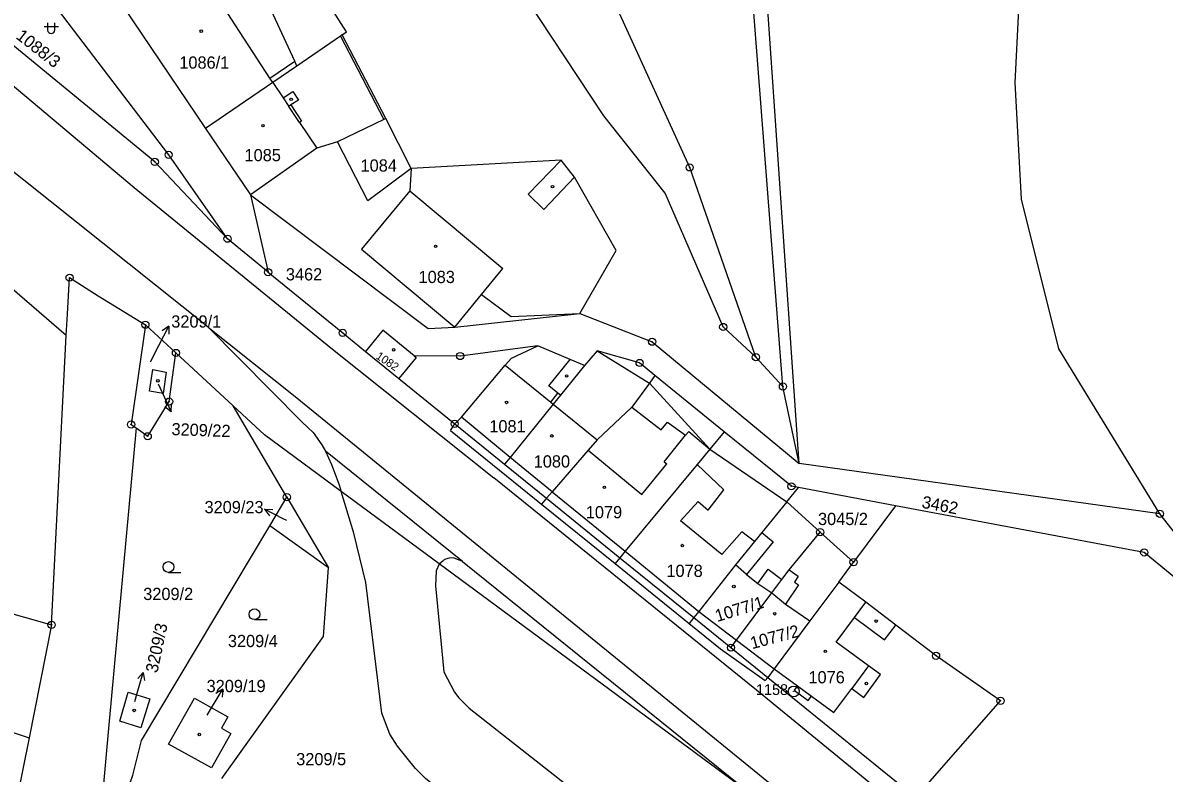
# Model space of a CAD drawing. Extents: x -733394 to -722299, y -1082822 to -1075049.
# Drawn here: x -727404.2 to -727245.3, y -1079552.8 to -1079448.4 of the extents above; entities that cross this region are included whole.
import ezdxf

# ---------------------------------------------------------------- set-up
doc = ezdxf.new("R2010")
doc.units = 0
for name, color, linetype in [('Hranice parcel', 7, 'Continuous'), ('Parcelní čísla', 7, 'Continuous'), ('Pop  PČ popisy', 7, 'Continuous'), ('Vnitřní kresba', 7, 'Continuous'), ('Značky bodu BP', 7, 'Continuous'), ('Značky budov', 7, 'Continuous'), ('Značky kultur', 7, 'Continuous')]:
    doc.layers.add(name, color=color, linetype=linetype)

msp = doc.modelspace()

# ---------------------------------------------------------------- linework, layer by layer
at = {"layer": 'Hranice parcel'}
for p, q in [((-727390.23, -1079446.12), (-727378.77, -1079463.09)), ((-727353.69, -1079461.68), (-727359.76, -1079450.04)), ((-727350.16, -1079468.67), (-727353.69, -1079461.68)), ((-727378.77, -1079463.09), (-727372.54, -1079472.3)), ((-727398.19, -1079491.92), (-727427.36, -1079466.71)), ((-727372.54, -1079472.3), (-727370.07, -1079483.08)), ((-727370.07, -1079483.08), (-727375.71, -1079478.43)), ((-727382.9, -1079494.33), (-727387.15, -1079490.4)), ((-727400.21, -1079532.18), (-727398.19, -1079491.92)), ((-727374.95, -1079501.69), (-727382.9, -1079494.33)), ((-727356.51, -1079494.12), (-727351.86, -1079497.9)), ((-727298.41, -1079499), (-727302.18, -1079494.91)), ((-727306.58, -1079505.3), (-727316.22, -1079497.46)), ((-727296.15, -1079509.73), (-727298.41, -1079499)), ((-727367.46, -1079514.4), (-727374.95, -1079501.69)), ((-727337.17, -1079509.83), (-727331.31, -1079514.57)), ((-727245.95, -1079516.72), (-727296.15, -1079509.73)), ((-727297.88, -1079515.07), (-727296.26, -1079513.08)), ((-727282.75, -1079515.61), (-727296.26, -1079513.08)), ((-727369.85, -1079518.41), (-727367.46, -1079514.4)), ((-727367.46, -1079514.4), (-727361.66, -1079524.23)), ((-727331.31, -1079514.57), (-727321.1, -1079522.84)), ((-727293.23, -1079519.27), (-727297.88, -1079515.07)), ((-727282.75, -1079515.61), (-727288.58, -1079523.46)), ((-727361.66, -1079524.23), (-727369.85, -1079518.41)), ((-727288.58, -1079523.46), (-727293.23, -1079519.27)), ((-727321.1, -1079522.84), (-727310.81, -1079531.17)), ((-727290.62, -1079526.22), (-727288.58, -1079523.46)), ((-727425.22, -1079525.1), (-727400.21, -1079532.18)), ((-727400.21, -1079532.18), (-727403.34, -1079547.91)), ((-727310.81, -1079531.17), (-727305.64, -1079535.36)), ((-727305.64, -1079535.36), (-727300.53, -1079539.5)), ((-727429.64, -1079539.2), (-727403.34, -1079547.91)), ((-727300.53, -1079539.5), (-727279.89, -1079556.22)), ((-727403.34, -1079547.91), (-727409.26, -1079577.72))]:
    msp.add_line(p, q, dxfattribs=at)
for points in [[(-727302.18, -1079494.91), (-727311.39, -1079468.5), (-727327.21, -1079433.82), (-727331.48, -1079396.89), (-727330.28, -1079354.79), (-727327.46, -1079337.4), (-727290.95, -1079246.35), (-727280.87, -1079229.35)], [(-727302.18, -1079494.91), (-727306.72, -1079490.71), (-727314.78, -1079472.09), (-727323.33, -1079461.32), (-727335.92, -1079442.23), (-727348.42, -1079422.48), (-727349.21, -1079412.21), (-727353.77, -1079406.16), (-727355.03, -1079389.32), (-727354.25, -1079378.13), (-727357.99, -1079362.71), (-727357.58, -1079347.57), (-727356, -1079328.34), (-727348.53, -1079311.68), (-727344.71, -1079301.47), (-727335.61, -1079280.82)], [(-727298.41, -1079499), (-727302.74, -1079443.3), (-727298.95, -1079391.82), (-727296.66, -1079348.43)], [(-727296.15, -1079509.73), (-727300.75, -1079443.14), (-727295.96, -1079392.04), (-727293.68, -1079348.77)], [(-727245.95, -1079516.72), (-727260, -1079493.77), (-727265.22, -1079472.94), (-727266.07, -1079456.67), (-727262.72, -1079389.19), (-727258.09, -1079352.86)], [(-727375.71, -1079478.43), (-727383.91, -1079466.76), (-727402.06, -1079442.84), (-727405.15, -1079424.84)], [(-727359.76, -1079450.04), (-727359.17, -1079449.63), (-727361.08, -1079446.67), (-727368.1, -1079431.44)], [(-727366.05, -1079454.39), (-727366.36, -1079453.71), (-727374.7, -1079435.65)], [(-727375.71, -1079478.43), (-727385.85, -1079467.72), (-727406.89, -1079450.41), (-727407.69, -1079449.76), (-727410.48, -1079449.97)], [(-727359.76, -1079450.04), (-727360.01, -1079450.21), (-727366.05, -1079454.39)], [(-727366.05, -1079454.39), (-727369.4, -1079456.7), (-727378.77, -1079463.09)], [(-727353.69, -1079461.68), (-727353.96, -1079461.81), (-727360.39, -1079464.95)], [(-727360.39, -1079464.95), (-727363.31, -1079465.84), (-727372.54, -1079472.3)], [(-727350.16, -1079468.67), (-727356.17, -1079473.15), (-727360.39, -1079464.95)], [(-727326.7, -1079488.85), (-727321.64, -1079480.08), (-727327.44, -1079469.85), (-727329.29, -1079467.48), (-727350.16, -1079468.67)], [(-727372.54, -1079472.3), (-727347.79, -1079490.93), (-727344.09, -1079490.74), (-727326.7, -1079488.85)], [(-727370.07, -1079483.08), (-727359.69, -1079491.53), (-727356.51, -1079494.12)], [(-727398.19, -1079491.92), (-727398.01, -1079488.94), (-727397.7, -1079483.85), (-727393.72, -1079486.36), (-727387.15, -1079490.4)], [(-727326.7, -1079488.85), (-727316.62, -1079492.77), (-727296.15, -1079509.73)], [(-727387.15, -1079490.4), (-727389.14, -1079504.29), (-727388.45, -1079504.74)], [(-727349.72, -1079494.74), (-727354.11, -1079491.17), (-727356.51, -1079494.12)], [(-727388.45, -1079504.74), (-727386.83, -1079505.93), (-727383.85, -1079501.1), (-727382.9, -1079494.33)], [(-727326.03, -1079496.1), (-727328.03, -1079495.25), (-727332.53, -1079493.33), (-727343.34, -1079494.76), (-727349.72, -1079494.74)], [(-727316.22, -1079497.46), (-727318.36, -1079495.72), (-727324.27, -1079494.03), (-727326.03, -1079496.1)], [(-727349.72, -1079494.74), (-727349.46, -1079494.95), (-727351.86, -1079497.9)], [(-727326.03, -1079496.1), (-727329.37, -1079500.22), (-727330.37, -1079501.45), (-727336.4, -1079508.89), (-727337.17, -1079509.83)], [(-727386.12, -1079496.63), (-727384.28, -1079496.99), (-727384.7, -1079499.97), (-727386.58, -1079499.64), (-727386.12, -1079496.63)], [(-727316.22, -1079497.46), (-727316.99, -1079498.52), (-727319.44, -1079501.87), (-727324.29, -1079506.43), (-727325.51, -1079507.85), (-727330.51, -1079513.65), (-727331.31, -1079514.57)], [(-727351.86, -1079497.9), (-727344.1, -1079504.21), (-727337.17, -1079509.83)], [(-727359.91, -1079513.61), (-727370.59, -1079505.73), (-727374.95, -1079501.69)], [(-727388.45, -1079504.74), (-727392.26, -1079546.09), (-727393, -1079554.33)], [(-727306.58, -1079505.3), (-727308.59, -1079507.73), (-727310.36, -1079509.87), (-727320.35, -1079521.93), (-727321.1, -1079522.84)], [(-727296.26, -1079513.08), (-727297.23, -1079512.9), (-727306.58, -1079505.3)], [(-727059.33, -1079511.75), (-727067.42, -1079532.05), (-727076.75, -1079550.22), (-727081.67, -1079565.39), (-727097.76, -1079571.41), (-727129.15, -1079569.15), (-727165.57, -1079562.49), (-727183.99, -1079557.18), (-727206.99, -1079551.56), (-727226.46, -1079541.34), (-727241.89, -1079527.22), (-727248.12, -1079522.1), (-727282.75, -1079515.61)], [(-727296.72, -1079568.2), (-727297.42, -1079568.1), (-727304.44, -1079568.54), (-727327.43, -1079571.76), (-727327.93, -1079571.9), (-727328.24, -1079572.08), (-727328.6, -1079572.45), (-727330.52, -1079574.8), (-727340.61, -1079566.54), (-727337.84, -1079563.14), (-727337.73, -1079562.57), (-727337.79, -1079562.32), (-727338.06, -1079561.83), (-727348.15, -1079553.58), (-727349.56, -1079552.18), (-727352.06, -1079549.07), (-727353.14, -1079547.39), (-727354.24, -1079544.48), (-727356.49, -1079526.3), (-727358.12, -1079519.43), (-727359.91, -1079513.61)], [(-727283.18, -1079571.44), (-727301, -1079557.1), (-727302.66, -1079555.88), (-727346.24, -1079523.7), (-727359.91, -1079513.61)], [(-727297.88, -1079515.07), (-727301.35, -1079519.34), (-727302.38, -1079520.59), (-727305.02, -1079523.84), (-727310.13, -1079530.31), (-727310.81, -1079531.17)], [(-727235.86, -1079523.75), (-727239.97, -1079524.33), (-727245.95, -1079516.72)], [(-727393, -1079554.33), (-727389.25, -1079554.17), (-727388.89, -1079553.1), (-727387.69, -1079548.28), (-727369.85, -1079518.41)], [(-727305.64, -1079535.36), (-727304.87, -1079534.31), (-727299.96, -1079527.75), (-727298.57, -1079525.89), (-727297.55, -1079524.54), (-727293.23, -1079519.27)], [(-727376.5, -1079553.58), (-727362.35, -1079533.81), (-727361.66, -1079524.23)], [(-727290.62, -1079526.22), (-727294.65, -1079531.62), (-727299.61, -1079538.31), (-727300.53, -1079539.5)], [(-727279.89, -1079556.22), (-727268.13, -1079542.76), (-727277.1, -1079536.49), (-727282.7, -1079532.21), (-727286.85, -1079529.03), (-727290.62, -1079526.22)], [(-727390.72, -1079545.61), (-727389.53, -1079541.55), (-727386.52, -1079542.49), (-727387.77, -1079546.5), (-727390.72, -1079545.61)], [(-727383.95, -1079548.8), (-727380.3, -1079542.38), (-727375.68, -1079544.99), (-727376.58, -1079546.59), (-727375.27, -1079547.32), (-727377.96, -1079552.09), (-727383.95, -1079548.8)]]:
    msp.add_lwpolyline(points, dxfattribs=at)
at = {"layer": 'Pop  PČ popisy'}
for p, q in [((-727385.26, -1079493.28), (-727383.9, -1079490.61)), ((-727383.9, -1079490.61), (-727384.8, -1079491.27)), ((-727383.9, -1079490.61), (-727383.91, -1079491.73)), ((-727386.44, -1079495.57), (-727385.26, -1079493.28)), ((-727385.38, -1079498.65), (-727384.82, -1079499.83)), ((-727384.82, -1079499.83), (-727383.55, -1079502.55)), ((-727383.55, -1079502.55), (-727384.43, -1079501.85)), ((-727383.55, -1079502.55), (-727383.52, -1079501.43)), ((-727367.88, -1079517.46), (-727370.55, -1079516.1)), ((-727370.55, -1079516.1), (-727369.43, -1079516.11)), ((-727370.55, -1079516.1), (-727369.89, -1079517)), ((-727367.45, -1079517.68), (-727367.88, -1079517.46)), ((-727388.29, -1079541.7), (-727387.46, -1079538.81)), ((-727387.46, -1079538.81), (-727388.22, -1079539.64)), ((-727387.46, -1079538.81), (-727387.26, -1079539.92)), ((-727388.62, -1079542.85), (-727388.29, -1079541.7)), ((-727377.93, -1079543.73), (-727376.38, -1079541.16)), ((-727376.38, -1079541.16), (-727377.33, -1079541.76)), ((-727376.38, -1079541.16), (-727376.47, -1079542.27)), ((-727378.53, -1079544.74), (-727377.93, -1079543.73))]:
    msp.add_line(p, q, dxfattribs=at)
at = {"layer": 'Vnitřní kresba'}
for p, q in [((-727360.01, -1079450.21), (-727353.96, -1079461.81)), ((-727412.07, -1079451.68), (-727388.73, -1079471.3)), ((-727369.81, -1079456.07), (-727366.36, -1079453.71)), ((-727369.4, -1079456.7), (-727369.81, -1079456.07)), ((-727369.4, -1079456.7), (-727367.98, -1079458.82)), ((-727367.98, -1079458.82), (-727366.65, -1079457.94)), ((-727366.65, -1079457.94), (-727365.86, -1079459.12)), ((-727378.42, -1079490.75), (-727418.11, -1079459.07)), ((-727367.98, -1079458.82), (-727367.2, -1079460.01)), ((-727365.86, -1079459.12), (-727366.9, -1079459.81)), ((-727366.9, -1079459.81), (-727367.2, -1079460.01)), ((-727365.7, -1079462.25), (-727367.2, -1079460.01)), ((-727366.9, -1079459.81), (-727365.41, -1079462.05)), ((-727365.41, -1079462.05), (-727365.7, -1079462.25)), ((-727365.7, -1079462.25), (-727363.31, -1079465.84)), ((-727333.87, -1079472.21), (-727329.29, -1079467.48)), ((-727350.16, -1079468.67), (-727350.35, -1079471.75)), ((-727331.7, -1079474.35), (-727327.44, -1079469.85)), ((-727388.73, -1079471.3), (-727361.34, -1079493.61)), ((-727350.35, -1079471.75), (-727357.08, -1079479.86)), ((-727350.35, -1079471.75), (-727337.39, -1079482.59)), ((-727331.7, -1079474.35), (-727333.87, -1079472.21)), ((-727357.08, -1079479.86), (-727344.09, -1079490.74)), ((-727340.35, -1079486.19), (-727337.39, -1079482.59)), ((-727344.09, -1079490.74), (-727340.35, -1079486.19)), ((-727340.35, -1079486.19), (-727336.24, -1079489.25)), ((-727336.24, -1079489.25), (-727326.7, -1079488.85)), ((-727378.42, -1079490.75), (-727366.32, -1079500.41)), ((-727365.31, -1079503.98), (-727378.42, -1079490.75)), ((-727361.34, -1079493.61), (-727338.66, -1079511.7)), ((-727336.18, -1079495.04), (-727332.53, -1079493.33)), ((-727324.27, -1079494.03), (-727316.99, -1079498.52)), ((-727343.17, -1079503.29), (-727337.09, -1079496.04)), ((-727337.09, -1079496.04), (-727336.18, -1079495.04)), ((-727337.09, -1079496.04), (-727330.72, -1079501.17)), ((-727331.01, -1079498.9), (-727328.03, -1079495.25)), ((-727329.72, -1079499.94), (-727331.01, -1079498.9)), ((-727316.99, -1079498.52), (-727308.59, -1079507.73)), ((-727366.32, -1079500.41), (-727299.15, -1079555.1)), ((-727330.72, -1079501.17), (-727329.72, -1079499.94)), ((-727329.37, -1079500.22), (-727329.72, -1079499.94)), ((-727330.72, -1079501.17), (-727330.37, -1079501.45)), ((-727330.37, -1079501.45), (-727324.29, -1079506.43)), ((-727319.44, -1079501.87), (-727315.36, -1079505.02)), ((-727365.31, -1079503.98), (-727363.8, -1079505.42)), ((-727344.1, -1079504.21), (-727343.17, -1079503.29)), ((-727336.4, -1079508.89), (-727343.17, -1079503.29)), ((-727315.36, -1079505.02), (-727314.46, -1079503.95)), ((-727314.46, -1079503.95), (-727311.95, -1079505.79)), ((-727363.8, -1079505.42), (-727362.59, -1079507.11)), ((-727344.66, -1079505.15), (-727344.1, -1079504.21)), ((-727344.66, -1079505.15), (-727337.84, -1079510.67)), ((-727311.95, -1079505.79), (-727311.52, -1079505.26)), ((-727311.52, -1079505.26), (-727308.59, -1079507.73)), ((-727362.59, -1079507.11), (-727362.08, -1079508.02)), ((-727314.93, -1079509.48), (-727311.95, -1079505.79)), ((-727362.08, -1079508.02), (-727361.26, -1079509.84)), ((-727342.99, -1079523.36), (-727362.08, -1079508.02)), ((-727325.51, -1079507.85), (-727318.05, -1079514.02)), ((-727308.59, -1079507.73), (-727297.88, -1079515.07)), ((-727361.26, -1079509.84), (-727360.19, -1079512.7)), ((-727330.51, -1079513.65), (-727336.4, -1079508.89)), ((-727318.05, -1079514.02), (-727314.56, -1079509.79)), ((-727314.93, -1079509.48), (-727314.56, -1079509.79)), ((-727310.36, -1079509.87), (-727306.65, -1079513.37)), ((-727302.11, -1079541.28), (-727338.66, -1079511.7)), ((-727337.84, -1079510.67), (-727332, -1079515.39)), ((-727360.19, -1079512.7), (-727359.91, -1079513.61)), ((-727308.83, -1079516.2), (-727306.65, -1079513.37)), ((-727331.31, -1079514.57), (-727332, -1079515.39)), ((-727330.51, -1079513.65), (-727320.35, -1079521.93)), ((-727312.65, -1079517.69), (-727310.19, -1079515.03)), ((-727310.19, -1079515.03), (-727308.83, -1079516.2)), ((-727332, -1079515.39), (-727321.78, -1079523.66)), ((-727306.9, -1079522.39), (-727312.65, -1079517.69)), ((-727304.14, -1079519.25), (-727306.9, -1079522.39)), ((-727302.38, -1079520.59), (-727304.14, -1079519.25)), ((-727301.35, -1079519.34), (-727299.79, -1079520.61)), ((-727299.79, -1079520.61), (-727303.49, -1079525.17)), ((-727345.38, -1079523.04), (-727345.71, -1079523.22)), ((-727344.87, -1079522.92), (-727345.38, -1079523.04)), ((-727344.26, -1079522.85), (-727344.87, -1079522.92)), ((-727342.99, -1079523.36), (-727344.26, -1079522.85)), ((-727321.1, -1079522.84), (-727321.78, -1079523.66)), ((-727320.35, -1079521.93), (-727310.13, -1079530.31)), ((-727346.66, -1079524.68), (-727346.77, -1079526.74)), ((-727346.28, -1079523.73), (-727346.66, -1079524.68)), ((-727346.28, -1079523.73), (-727346.24, -1079523.7)), ((-727346.24, -1079523.7), (-727345.71, -1079523.22)), ((-727342.99, -1079523.36), (-727302.66, -1079555.88)), ((-727321.78, -1079523.66), (-727311.46, -1079532)), ((-727303.49, -1079525.17), (-727305.02, -1079523.84)), ((-727301.9, -1079526.41), (-727300.46, -1079524.42)), ((-727300.46, -1079524.42), (-727298.57, -1079525.89)), ((-727297.55, -1079524.54), (-727296.29, -1079525.43)), ((-727303.49, -1079525.17), (-727301.9, -1079526.41)), ((-727296.29, -1079525.43), (-727296.82, -1079526.22)), ((-727296.82, -1079526.22), (-727296.24, -1079526.61)), ((-727346.77, -1079526.74), (-727345.6, -1079538.72)), ((-727301.9, -1079526.41), (-727299.96, -1079527.75)), ((-727299.96, -1079527.75), (-727298.04, -1079529.3)), ((-727296.24, -1079526.61), (-727298.04, -1079529.3)), ((-727298.04, -1079529.3), (-727294.65, -1079531.62)), ((-727288.43, -1079531.15), (-727286.85, -1079529.03)), ((-727310.13, -1079530.31), (-727304.87, -1079534.31)), ((-727310.81, -1079531.17), (-727311.46, -1079532)), ((-727311.46, -1079532), (-727307.11, -1079535.52)), ((-727290.98, -1079534.58), (-727288.43, -1079531.15)), ((-727288.43, -1079531.15), (-727284.28, -1079534.27)), ((-727284.28, -1079534.27), (-727282.7, -1079532.21)), ((-727307.11, -1079535.52), (-727300.88, -1079539.95)), ((-727304.87, -1079534.31), (-727299.61, -1079538.31)), ((-727286.5, -1079537.88), (-727290.98, -1079534.58)), ((-727345.6, -1079538.72), (-727344.12, -1079541.55)), ((-727299.61, -1079538.31), (-727296.4, -1079540.67)), ((-727286.5, -1079537.88), (-727288.84, -1079541.06)), ((-727284.82, -1079539.12), (-727286.5, -1079537.88)), ((-727300.53, -1079539.5), (-727300.88, -1079539.95)), ((-727287.15, -1079542.31), (-727284.82, -1079539.12)), ((-727344.12, -1079541.55), (-727343.52, -1079542.35)), ((-727281.58, -1079558.06), (-727302.11, -1079541.28)), ((-727296.4, -1079540.67), (-727296.86, -1079541.3)), ((-727296.86, -1079541.3), (-727294.91, -1079542.74)), ((-727296.4, -1079540.67), (-727294.45, -1079542.11)), ((-727294.91, -1079542.74), (-727294.45, -1079542.11)), ((-727294.45, -1079542.11), (-727291.32, -1079544.41)), ((-727291.32, -1079544.41), (-727288.84, -1079541.06)), ((-727288.84, -1079541.06), (-727287.15, -1079542.31)), ((-727343.52, -1079542.35), (-727342.09, -1079543.79)), ((-727342.09, -1079543.79), (-727320.82, -1079560.49))]:
    msp.add_line(p, q, dxfattribs=at)
msp.add_lwpolyline([(-727369.81, -1079456.07), (-727380.48, -1079439.6), (-727380.62, -1079439.38)], dxfattribs=at)
at = {"layer": 'Značky bodu BP'}
for centre, radius in [((-727385.85, -1079467.72), 0.5), ((-727383.91, -1079466.76), 0.5), ((-727383.91, -1079466.76), 0.0303), ((-727385.85, -1079467.72), 0.0303), ((-727311.39, -1079468.5), 0.5), ((-727311.39, -1079468.5), 0.0303), ((-727375.71, -1079478.43), 0.5), ((-727375.71, -1079478.43), 0.0303), ((-727397.7, -1079483.85), 0.5), ((-727370.07, -1079483.08), 0.5), ((-727370.07, -1079483.08), 0.0303), ((-727397.7, -1079483.85), 0.0303), ((-727387.15, -1079490.4), 0.5), ((-727387.15, -1079490.4), 0.0303), ((-727359.69, -1079491.53), 0.5), ((-727306.72, -1079490.71), 0.5), ((-727306.72, -1079490.71), 0.0303), ((-727359.69, -1079491.53), 0.0303), ((-727316.62, -1079492.77), 0.5), ((-727316.62, -1079492.77), 0.0303), ((-727382.9, -1079494.33), 0.5), ((-727382.9, -1079494.33), 0.0303), ((-727343.34, -1079494.76), 0.5), ((-727302.18, -1079494.91), 0.5), ((-727343.34, -1079494.76), 0.0303), ((-727318.36, -1079495.72), 0.5), ((-727318.36, -1079495.72), 0.0303), ((-727302.18, -1079494.91), 0.0303), ((-727298.41, -1079499), 0.5), ((-727298.41, -1079499), 0.0303), ((-727383.85, -1079501.1), 0.5), ((-727383.85, -1079501.1), 0.0303), ((-727389.14, -1079504.29), 0.5), ((-727344.1, -1079504.21), 0.5), ((-727389.14, -1079504.29), 0.0303), ((-727386.83, -1079505.93), 0.5), ((-727344.1, -1079504.21), 0.0303), ((-727386.83, -1079505.93), 0.0303), ((-727297.23, -1079512.9), 0.5), ((-727297.23, -1079512.9), 0.0303), ((-727367.46, -1079514.4), 0.5), ((-727367.46, -1079514.4), 0.0303), ((-727245.95, -1079516.72), 0.5), ((-727245.95, -1079516.72), 0.0303), ((-727293.23, -1079519.27), 0.5), ((-727293.23, -1079519.27), 0.0303), ((-727288.58, -1079523.46), 0.5), ((-727248.12, -1079522.1), 0.5), ((-727248.12, -1079522.1), 0.0303), ((-727288.58, -1079523.46), 0.0303), ((-727400.21, -1079532.18), 0.5), ((-727400.21, -1079532.18), 0.0303), ((-727305.64, -1079535.36), 0.5), ((-727305.64, -1079535.36), 0.0303), ((-727277.1, -1079536.49), 0.5), ((-727277.1, -1079536.49), 0.0303), ((-727296.91, -1079541.45), 0.75), ((-727296.91, -1079541.45), 0.03), ((-727268.13, -1079542.76), 0.5), ((-727268.13, -1079542.76), 0.0303)]:
    msp.add_circle(centre, radius, dxfattribs=at)
at = {"layer": 'Značky budov'}
for centre in [(-727379.38, -1079449.53), (-727366.86, -1079459.03), (-727370.79, -1079462.69), (-727330.49, -1079471.19), (-727346.75, -1079479.49), (-727352.6, -1079493.89), (-727328.52, -1079497.54), (-727385.41, -1079498.22), (-727336.88, -1079501.22), (-727330.58, -1079505.88), (-727323.27, -1079513.04), (-727312.42, -1079521.15), (-727305.25, -1079526.84), (-727299.56, -1079530.64), (-727285.44, -1079531.66), (-727292.51, -1079535.88), (-727286.8, -1079540.35), (-727388.72, -1079544.1), (-727379.65, -1079547.45)]:
    msp.add_circle(centre, 0.175, dxfattribs=at)
at = {"layer": 'Značky kultur'}
for p, q in [((-727400.76, -1079448.37), (-727400.76, -1079449.37)), ((-727399.76, -1079449.37), (-727399.76, -1079448.37)), ((-727401.26, -1079448.87), (-727399.26, -1079448.87)), ((-727383.95, -1079524.88), (-727382.2, -1079524.88)), ((-727371.97, -1079531.46), (-727370.22, -1079531.46))]:
    msp.add_line(p, q, dxfattribs=at)
for centre in [(-727383.95, -1079524.13), (-727371.97, -1079530.71)]:
    msp.add_circle(centre, 0.75, dxfattribs=at)
msp.add_arc((-727400.26, -1079449.37), 0.5, 180, 359.9879, dxfattribs=at)

# ---------------------------------------------------------------- texts
at = {"layer": 'Parcelní čísla'}
for s, height, rotation, p in [('1088/3', 1.7, 322, (-727405.29, -1079450.46)), ('1082', 1.139, 326, (-727355.17, -1079495.02)), ('3209/22', 1.7, 358, (-727383.54, -1079505.77)), ('3462', 1.7, 349, (-727279.18, -1079515.86)), ('1077/1', 1.7, 17, (-727307.56, -1079531.8)), ('3209/3', 1.7, 78, (-727385.49, -1079538.96)), ('1077/2', 1.7, 15, (-727302.7, -1079535.58))]:
    msp.add_text(s, height=height, rotation=rotation, dxfattribs=at).set_placement(p)
for s, p in [('1086/1', (-727382.43, -1079454.75)), ('1085', (-727373.35, -1079467.64)), ('1084', (-727357.2, -1079469.08)), ('3462', (-727367.6, -1079484.23)), ('1083', (-727349.13, -1079484.6)), ('3209/1', (-727383.55, -1079490.8)), ('1081', (-727339.28, -1079505.39)), ('1080', (-727333.1, -1079510.28)), ('3209/23', (-727378.92, -1079516.64)), ('1079', (-727325.85, -1079517.35)), ('3045/2', (-727293.53, -1079518.29)), ('1078', (-727314.63, -1079525.51)), ('3209/2', (-727387.45, -1079528.73)), ('3209/4', (-727375.67, -1079535.28)), ('1076', (-727294.86, -1079540.33)), ('3209/19', (-727378.63, -1079541.55)), ('3209/5', (-727366.16, -1079551.73))]:
    msp.add_text(s, height=1.7, dxfattribs=at).set_placement(p)
at = {"layer": 'Značky bodu BP'}
msp.add_text('1158', height=1.5, dxfattribs=at).set_placement((-727302.16, -1079541.95))

doc.saveas('drawing.dxf')
